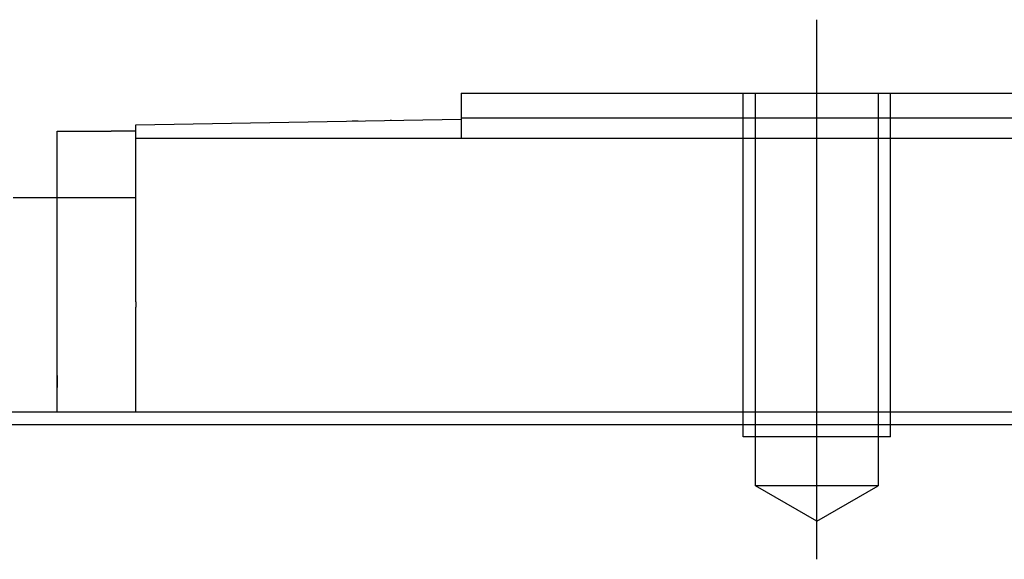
# Model space of a CAD drawing. Header units: millimetres. Extents: x -386 to 3135, y -1989 to 860.
# Tile 378 of 596: x 1704 to 1744, y -1581 to -1559. Entities that reach past the tile are written whole.
import ezdxf
from ezdxf.lldxf.tags import DXFTag

# ---------------------------------------------------------------- set-up
doc = ezdxf.new("R2010")
doc.units = ezdxf.units.MM
doc.layers.get('0').update_dxf_attribs({"linetype": 'CONTINUOUS'})
tags = doc.linetypes.add('DASHED', pattern=[25.72, 12.86, -12.86]).pattern_tags.tags
tags[6:7] = [DXFTag(74, 4), DXFTag(75, 0), DXFTag(340, '0'), DXFTag(46, 0.0), DXFTag(50, 0.0), DXFTag(44, 0.0), DXFTag(45, 0.0)]
tags[4:5] = [DXFTag(74, 4), DXFTag(75, 0), DXFTag(340, '0'), DXFTag(46, 0.0), DXFTag(50, 0.0), DXFTag(44, 0.0), DXFTag(45, 0.0)]

msp = doc.modelspace()

# ---------------------------------------------------------------- linework, layer by layer
at = {"ltscale": 0.2}
msp.add_line((1736.383, -1580.999), (1736.383, -1558.999), dxfattribs=at)
at = {"linetype": 'Continuous'}
for p, q in [((1721.883, -1561.999), (1721.883, -1562.999)), ((1708.633, -1563.28), (1721.883, -1563.049)), ((1717.353, -1563.123), (1717.353, -1563.128)), ((1717.452, -1563.121), (1717.696, -1563.117)), ((1717.452, -1563.121), (1717.452, -1563.126)), ((1717.696, -1563.117), (1717.696, -1563.122)), ((1718.329, -1563.106), (1718.329, -1563.111)), ((1718.999, -1563.094), (1719.056, -1563.093)), ((1719.093, -1563.093), (1719.093, -1563.098)), ((1719.914, -1563.078), (1719.914, -1563.083)), ((1721.883, -1562.999), (1721.883, -1563.849)), ((1705.433, -1566.249), (1705.433, -1563.549)), ((1705.433, -1563.549), (1707.633, -1563.549)), ((1708.633, -1563.549), (1707.633, -1563.549)), ((1708.633, -1563.849), (1708.633, -1563.28)), ((1810.133, -1563.849), (1708.633, -1563.849)), ((1708.633, -1570.505), (1708.633, -1563.849)), ((1703.633, -1566.249), (1705.433, -1566.249)), ((1705.433, -1566.249), (1708.633, -1566.249)), ((1705.433, -1574.999), (1705.433, -1566.249)), ((1708.633, -1570.505), (1708.633, -1570.725)), ((1708.633, -1574.999), (1708.633, -1570.725)), ((1879.058, -1574.999), (1615.883, -1574.999))]:
    msp.add_line(p, q, dxfattribs=at)
at = {"linetype": 'DASHED', "ltscale": 0.1}
for p, q in [((1733.383, -1575.999), (1733.383, -1561.999)), ((1733.883, -1577.999), (1733.883, -1561.999)), ((1738.883, -1561.999), (1738.883, -1577.999)), ((1739.383, -1575.999), (1739.383, -1561.999)), ((1739.383, -1575.999), (1733.383, -1575.999)), ((1738.883, -1577.999), (1733.883, -1577.999)), ((1736.383, -1579.442), (1733.883, -1577.999)), ((1736.383, -1579.442), (1738.883, -1577.999))]:
    msp.add_line(p, q, dxfattribs=at)
at = {"linetype": 'DASHED'}
for p, q in [((1717.597, -1563.119), (1717.597, -1563.124)), ((1708.633, -1574.014), (1708.633, -1573.999))]:
    msp.add_line(p, q, dxfattribs=at)
msp.add_line((1527.883, -1575.499), (2369.883, -1575.499))
at = {"linetype": 'Continuous'}
for points in [[(1721.883, -1561.999), (1735.633, -1561.999)], [(1736.633, -1561.999), (1751.633, -1561.999)], [(1721.883, -1562.999), (1735.633, -1562.999)], [(1736.633, -1562.999), (1751.633, -1562.999)], [(1705.433, -1573.499), (1705.433, -1573.999)]]:
    msp.add_open_spline(points, degree=1, dxfattribs=at)
at = {"linetype": 'DASHED', "ltscale": 0.1}
for points in [[(1735.633, -1561.999), (1736.633, -1561.999)], [(1735.633, -1562.999), (1736.633, -1562.999)]]:
    msp.add_open_spline(points, degree=1, dxfattribs=at)

doc.saveas('drawing.dxf')
